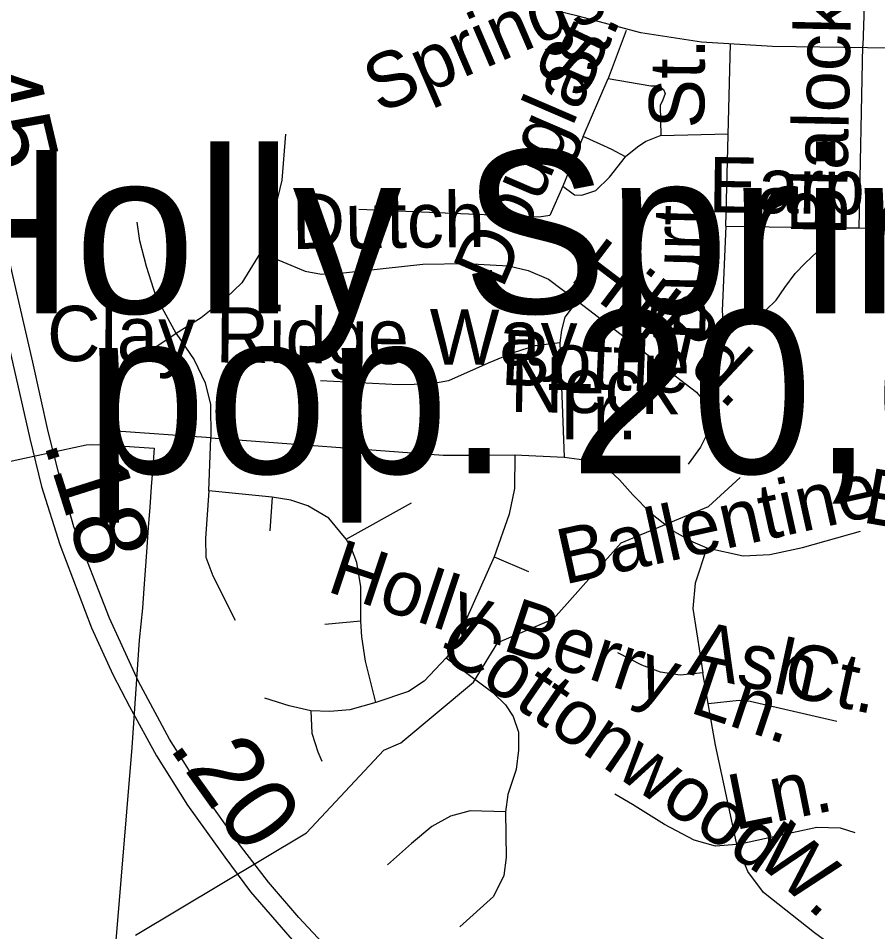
# Model space of a CAD drawing. Extents: x 2001466 to 31450019, y -30647475 to 847247.
# Drawn here: x 2045313 to 2048264, y 690299 to 693435 of the extents above; entities that cross this region are included whole.
import ezdxf

# ---------------------------------------------------------------- set-up
doc = ezdxf.new("R2010")
doc.units = 0
for name, color, linetype in [('Exist Boundary Political City Limit New', 7, 'Continuous'), ('Exist Civil Demographics City Label', 7, 'Continuous'), ('Exist Hydrographic Creek Single Shore', 7, 'Continuous'), ('Exist Hydrographic Misc Water Feature', 7, 'Continuous'), ('Exist Road Non-System Type 51', 7, 'Continuous'), ('Exist Road Non-System Type 51 Label', 7, 'Continuous'), ('Exist Road Primary NC Divided Attributed', 7, 'Continuous'), ('Exist Road Primary NC Service Mileage Hundredths English Label', 7, 'Continuous'), ('Exist Road Secondary Type 51 Attributed', 7, 'Continuous'), ('Exist Road Secondary Type 51 Label', 7, 'Continuous'), ('Map Preparation Boundary City Limit Buffer Line', 7, 'Continuous')]:
    doc.layers.add(name, color=color, linetype=linetype)

msp = doc.modelspace()

# ---------------------------------------------------------------- linework, layer by layer
at = {"layer": 'Exist Boundary Political City Limit New'}
msp.add_lwpolyline([(2045265.5, 691909.3), (2045333.8, 691924.2), (2045545.6, 691970.3), (2045565.9, 691972), (2045626.2, 691969.7), (2045779.2, 691959.2), (2045774.6, 691896.2), (2045769.5, 691826.4), (2045764.4, 691756.6), (2045759.2, 691686.8), (2045753, 691602), (2045743.8, 691477.4), (2045738.8, 691409.6), (2045728.1, 691300), (2045702.2, 690931.2), (2045646.4, 690254.7)], dxfattribs=at)
at = {"layer": 'Exist Hydrographic Creek Single Shore'}
msp.add_lwpolyline([(2045714.7, 690286.8), (2046302.1, 690638.9), (2046568, 690922.2), (2046626.1, 690947.2)], dxfattribs=at)
at = {"layer": 'Exist Hydrographic Misc Water Feature'}
msp.add_lwpolyline([(2046626.1, 690947.2), (2046876, 691155.5), (2046959.1, 691291.6), (2047151, 691373), (2047383.1, 691634), (2047683.1, 691759.1), (2047791.2, 691858.6)], dxfattribs=at)
at = {"layer": 'Exist Road Non-System Type 51'}
for p, q in [((2047742.2, 692721.1), (2047758.1, 693347)), ((2048200.1, 692715.7), (2048212.9, 693340.7)), ((2047742.2, 692721.1), (2048114.1, 692715.5)), ((2048114.1, 692715.5), (2048200.1, 692715.7)), ((2048200.1, 692715.7), (2048901.7, 692693.5)), ((2047706.5, 690939), (2047681.7, 691082.1))]:
    msp.add_line(p, q, dxfattribs=at)
for points in [[(2048233.8, 693963.2), (2048212.9, 693340.7)], [(2047400.1, 693392.3), (2047337.9, 693228.2)], [(2047251.9, 693028.6), (2047337.9, 693228.2)], [(2047337.9, 693228.2), (2047484.3, 693202.5), (2047502.6, 693202.5), (2047517.2, 693198.9), (2047528.2, 693189.7), (2047533.7, 693176.9), (2047526.4, 693155), (2047517.2, 693134.8), (2047519.1, 693032.3)], [(2046230.2, 693036.5), (2046218.2, 692878.5), (2046196.2, 692788.5), (2046164.2, 692686.6), (2046144.2, 692630.6)], [(2047251.9, 693028.6), (2047182.4, 692858.4)], [(2047398.3, 692959.1), (2047350.7, 692984.7), (2047310.5, 693003), (2047251.9, 693028.6)], [(2047519.1, 693032.3), (2047467.8, 693012.2), (2047438.6, 692992), (2047398.3, 692959.1)], [(2047519.1, 693032.3), (2047750.3, 693037.9)], [(2047182.4, 692858.4), (2047222.7, 692829.1), (2047248.3, 692827.3), (2047295.9, 692843.7), (2047343.4, 692889.5), (2047398.3, 692959.1)], [(2047182.4, 692858.4), (2047137.4, 692757.7), (2047100.8, 692752.2), (2046482.1, 692777.8)], [(2045854.5, 692352.6), (2045786.5, 692478.6), (2045752.6, 692582.6), (2045730.6, 692670.6), (2045720.6, 692734.5)], [(2047742.2, 692721.1), (2047729.5, 692430.9), (2047731.5, 692399), (2047743.5, 692387), (2047767.4, 692379), (2047791.4, 692379), (2047813.4, 692387.6), (2047823.5, 692391.4), (2047839.7, 692399.1), (2047855.9, 692410.8), (2047879.1, 692432.9), (2047915, 692466.9), (2047944.9, 692510.8), (2047980.8, 692558.7), (2048014.7, 692594.6), (2048056.4, 692632.7), (2048081, 692662.2), (2048114.1, 692715.5)], [(2046144.2, 692630.6), (2046080.3, 692526.6), (2046026.3, 692474.6), (2045940.4, 692406.6), (2045854.5, 692352.6)], [(2046144.2, 692630.6), (2046298.1, 692566.6), (2046354.1, 692556.6), (2046430, 692560.6), (2046701.8, 692590.6), (2046849.6, 692592.6), (2046995.5, 692584.6), (2047063.9, 692568.6), (2047133.8, 692538.6), (2047231.7, 692464.6)], [(2047231.7, 692464.6), (2047189.7, 692408.4), (2047177.8, 692364.4), (2047171.8, 692320.4)], [(2047231.7, 692464.6), (2047641.4, 692150.7), (2047675.3, 692110.7), (2047687.3, 692060.5), (2047679.3, 692010.5), (2047655.3, 691962.5), (2047613.4, 691904.5)], [(2045854.5, 692352.6), (2045730.6, 692268.6)], [(2045854.5, 692352.6), (2045916.4, 692262.6), (2045954.4, 692182.7), (2045972.4, 692108.7), (2045974.4, 691994.5)], [(2047171.8, 692320.4), (2047087.8, 692310.4), (2047011.9, 692286.4), (2046926, 692250.4), (2046790.1, 692190.4), (2046726.1, 692178.5), (2046618.2, 692176.5), (2046350.5, 692190.4)], [(2047171.8, 692320.4), (2047187.7, 691928.5)], [(2045974.4, 691994.5), (2045632.7, 692018.5)], [(2045967.2, 691812.7), (2045974.4, 691994.5)], [(2045974.4, 691994.5), (2046771.7, 691934.5), (2046869.6, 691934.5), (2047017.5, 691936.5)], [(2047017.5, 691936.5), (2047016.3, 691820.5), (2046998.3, 691732.5), (2046946.4, 691585.6)], [(2047017.5, 691936.5), (2047187.7, 691928.5)], [(2047187.7, 691928.5), (2047289.7, 691914.5), (2047331.6, 691892.5), (2047377.6, 691850.5), (2047423.5, 691798.5), (2047483.5, 691736.5), (2047565.4, 691673), (2047629.4, 691637), (2047677.3, 691617)], [(2045967.2, 691812.7), (2045955.2, 691648.8), (2045957.2, 691584.8), (2045981.2, 691520.8), (2046057.1, 691368.8)], [(2046185, 691790.7), (2045967.2, 691812.7)], [(2046185, 691790.7), (2046177, 691674.8)], [(2046438.8, 691646.8), (2046378.8, 691718.7), (2046306.9, 691760.7), (2046248.9, 691780.7), (2046185, 691790.7)], [(2046438.8, 691646.8), (2046662.6, 691770.7)], [(2047677.3, 691617), (2047801.6, 691589.6), (2047893.5, 691593.6), (2048005.4, 691617.6), (2048205.3, 691673.6)], [(2046488.7, 691365.2), (2046488.7, 691483.2), (2046474.8, 691566.8), (2046456.8, 691614.8), (2046438.8, 691646.8)], [(2047677.3, 691617), (2047637.4, 691495), (2047629.4, 691409), (2047653.7, 691248), (2047663.7, 691188)], [(2046946.4, 691585.6), (2046802.5, 691263.6), (2046782.5, 691239.6)], [(2046946.4, 691585.6), (2047064.3, 691535.6)], [(2046488.7, 691365.2), (2046364.9, 691353.2)], [(2046540.7, 691085.3), (2046504.7, 691227.2), (2046492.7, 691311.2), (2046488.7, 691365.2)], [(2046782.5, 691239.6), (2046706.6, 691159.3), (2046652.6, 691123.3), (2046540.7, 691085.3)], [(2046782.5, 691239.6), (2046942.4, 691120.1), (2046986.3, 691078.1), (2047012.3, 691038.1), (2047030.3, 690984.1), (2047030.3, 690922.1), (2047022.3, 690856.1), (2046994.3, 690770.1), (2046986.3, 690710.1)], [(2047663.7, 691188), (2047585.8, 691180.1), (2047517.9, 691190), (2047453.9, 691214), (2047372, 691256)], [(2047681.7, 691082.1), (2047663.7, 691188)], [(2046316.9, 691056.9), (2046243, 691074.9), (2046159, 691100.9)], [(2046540.7, 691085.3), (2046450.8, 691060.9), (2046382.8, 691054.9), (2046316.9, 691056.9)], [(2047681.7, 691082.1), (2047787.6, 691094.1), (2047825.6, 691090.1), (2048123.3, 691022.1)], [(2046316.9, 691056.9), (2046320.9, 690980.9), (2046340.9, 690916.9), (2046354.9, 690884.9)], [(2047779.6, 690598), (2047741.7, 690779.9), (2047706.5, 690939)], [(2047779.6, 690598), (2047707.1, 690592.6), (2047633.2, 690612.9), (2047531.8, 690666.5), (2047421.8, 690736.1), (2047360.9, 690770.9)], [(2046986.3, 690710.1), (2046864.4, 690713.9), (2046796.5, 690695.9), (2046732.5, 690660), (2046662.6, 690602), (2046580.7, 690528)], [(2046986.3, 690710.1), (2046988.3, 690554), (2046980.3, 690492), (2046944.4, 690420), (2046828.5, 690315.2)], [(2047779.6, 690598), (2048054.7, 690657.9), (2048134.4, 690655), (2048185.3, 690640)], [(2048717.2, 690224.4), (2048533.2, 690202.6), (2048370.2, 690206.1), (2048284.1, 690206.1), (2048184.2, 690215.7), (2048123.9, 690238.7), (2048046.7, 690295.1), (2047871.3, 690433.1), (2047817.7, 690505.5), (2047779.6, 690598)]]:
    msp.add_lwpolyline(points, dxfattribs=at)
at = {"layer": 'Exist Road Primary NC Divided Attributed'}
for points in [[(2044951.7, 694316.9), (2044943.8, 694099.8), (2044964.9, 693752.8), (2044987.8, 693599.7), (2045024.4, 693410.1), (2045083, 693142.4), (2045209, 692616.6), (2045351.9, 691992.6), (2045392.5, 691826.9), (2045455.3, 691627.8), (2045564.2, 691342), (2045637.5, 691182.4), (2045694.2, 691071.8), (2045787.6, 690902.7), (2045894.3, 690733.7), (2046022.2, 690554.6), (2046110, 690435.6), (2046200, 690332.2), (2046283.4, 690236.5), (2046445.7, 690069.7), (2047026.3, 689553.6), (2047343.5, 689274), (2047635.7, 689015.7), (2047822.5, 688851.2)], [(2047871.5, 688899.5), (2047679.1, 689070.2), (2047399.6, 689316.2), (2047080.7, 689597.7), (2046781.4, 689861.7), (2046504.6, 690108.6), (2046373.4, 690243.2), (2046275.6, 690347.8), (2046172.2, 690469), (2046075.9, 690593.3), (2045958.8, 690758.1), (2045832.1, 690959.4), (2045725.4, 691157.4), (2045669.7, 691280.3), (2045626.4, 691375.4), (2045503.6, 691689), (2045451, 691877), (2045415.6, 692015.7), (2045362.4, 692254), (2045280.2, 692611), (2045118.9, 693291), (2045077.9, 693488.5)]]:
    msp.add_lwpolyline(points, dxfattribs=at)
at = {"layer": 'Exist Road Secondary Type 51 Attributed'}
msp.add_lwpolyline([(2049231.7, 693300.7), (2048849.5, 693312.9), (2048310.1, 693331.9), (2047902.1, 693338.2), (2047659.3, 693353), (2047450.3, 693384.7), (2047234.9, 693441.7), (2047002.7, 693498.8), (2046776.8, 693566.4), (2046644.8, 693625.5), (2046345, 693775.5), (2046100.1, 693885.4), (2045759.2, 694003.7), (2045468.9, 694106.2), (2045017.3, 694290.1)], dxfattribs=at)
at = {"layer": 'Map Preparation Boundary City Limit Buffer Line'}
msp.add_lwpolyline([(2045265.5, 691909.3), (2045333.8, 691924.2), (2045545.6, 691970.3), (2045565.9, 691972), (2045626.2, 691969.7), (2045779.2, 691959.2), (2045774.6, 691896.2), (2045769.5, 691826.4), (2045764.4, 691756.6), (2045759.2, 691686.8), (2045753, 691602), (2045743.8, 691477.4), (2045738.8, 691409.6), (2045728.1, 691300), (2045702.2, 690931.2), (2045646.4, 690254.7)], dxfattribs=at)

# ---------------------------------------------------------------- texts
at = {"layer": 'Exist Civil Demographics City Label'}
for s, p in [('Holly Springs', (2044964.4, 692422.3)), ('pop. 20,634', (2045541.9, 691872.3))]:
    msp.add_text(s, height=560, dxfattribs=at).set_placement(p)
at = {"layer": 'Exist Road Non-System Type 51 Label'}
for s, rotation, p in [('Blalock', 88.8319, (2048156.1, 692686.9)), (' St.', 64.771, (2047221.3, 693085.4)), ('Douglas', 66.6894, (2046975.1, 692502.2)), (' St.', 89.4378, (2047667, 692985.3)), ('Earp', 359.1408, (2047681.5, 692768.9)), ('Dutch', 0.6369, (2046252.5, 692642.6)), ('Burt', 88.6179, (2047670.8, 692325.1)), ('Hill', 322.7949, (2047201.7, 692539.3)), ('Rd.', 316.8357, (2047476.5, 692358.4)), ('Clay Ridge Way', 359.4785, (2045410.6, 692258.6)), ('Bottle', 357.3532, (2046967.3, 692176.9)), ('Neck', 359.1154, (2047000.5, 692083.6)), ('Tr.', 0.0174, (2047129.1, 691989.5)), ('Ballentine St.', 12.4802, (2047187.7, 691490.2)), ('Ballentine', 350.2133, (2048206.5, 691705.1)), ('Holly Berry Ln.', 341.5577, (2046367.2, 691468.6)), ('Cottonwood', 325.5494, (2046742.7, 691259)), ('Ash', 347.7835, (2047607.6, 691183.6)), ('Ct.', 347.7835, (2047929.7, 691113.9)), ('Ln.', 11.3148, (2047772.4, 690647.3)), ('W. ', 318.2766, (2047837.8, 690544.1))]:
    msp.add_text(s, height=190, rotation=rotation, dxfattribs=at).set_placement(p)
at = {"layer": 'Exist Road Primary NC Service Mileage Hundredths English Label'}
for s, rotation, p in [('.45', 283.339, (2045105.8, 693346.7)), ('.18', 287.5091, (2045398.1, 691978)), ('.20', 305.5237, (2045825.8, 690933.1))]:
    msp.add_text(s, height=250, rotation=rotation, dxfattribs=at).set_placement(p)
at = {"layer": 'Exist Road Secondary Type 51 Label'}
msp.add_text('Springs', height=190, rotation=23.2966, dxfattribs=at).set_placement((2046552.5, 693106.2))

doc.saveas('drawing.dxf')
